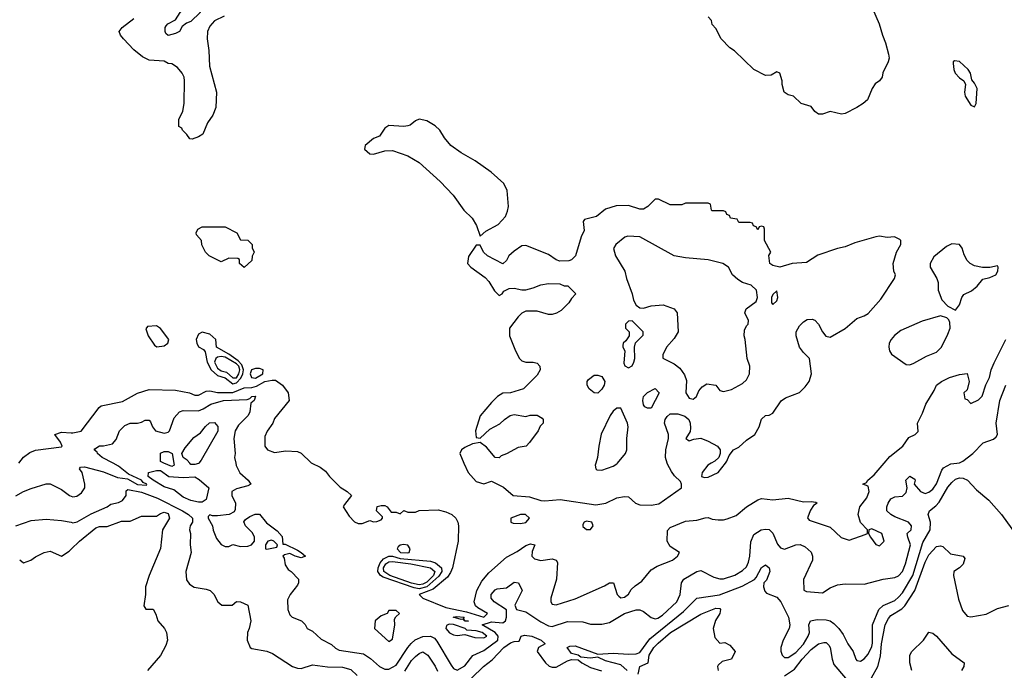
# Model space of a CAD drawing. Header units: inches. Extents: x 2348352 to 2479776, y 460422 to 613655.
# Tile 266 of 590: x 2379730 to 2384906, y 558911 to 562331. Entities that reach past the tile are written whole.
import ezdxf

# ---------------------------------------------------------------- set-up
doc = ezdxf.new("R2010")
doc.units = ezdxf.units.IN
doc.header["$MEASUREMENT"] = 0
for name, color, linetype in [('C3575', 7, 'Continuous'), ('C3576', 7, 'Continuous'), ('C3585', 7, 'Continuous'), ('C3586', 7, 'Continuous')]:
    doc.layers.add(name, color=color, linetype=linetype)

msp = doc.modelspace()

# ---------------------------------------------------------------- linework, layer by layer
at = {"layer": 'C3575', "color": 4}
for points, elevation in [([(2379710, 559827.3), (2379750, 559850.8), (2379790, 559866), (2379870, 559891), (2379890, 559891), (2379950, 559861), (2379992, 559830), (2380000, 559826.8)], 92), ([(2379710, 559670.8), (2379790, 559698.8), (2379870, 559706), (2379950, 559698.8), (2380000, 559688.8)], 88), ([(2379730, 559490.8), (2379750, 559476), (2379788, 559490), (2379812.5, 559507.5), (2379858, 559530), (2379890, 559537.3), (2379950, 559511), (2379990, 559537.3), (2380000, 559546.9)], 84)]:
    msp.add_lwpolyline(points, dxfattribs=dict(at, elevation=elevation))
at = {"layer": 'C3576', "color": 4, "elevation": 96}
msp.add_lwpolyline([(2379726.2, 560000), (2379750, 560031), (2379784.1, 560055.9), (2379812.5, 560067.5), (2379950, 560086), (2379953.2, 560090), (2379945.2, 560110), (2379915.3, 560150), (2379950, 560162.4), (2380000, 560159.4)], dxfattribs=at)
at = {"layer": 'C3585', "color": 4}
for points, elevation in [([(2380000, 559826.8), (2380010, 559822.8), (2380030, 559826.8), (2380055.9, 559844.1), (2380072.7, 559870), (2380073.2, 559890), (2380059, 559950), (2380044, 559970), (2380050, 559978), (2380070, 559980.7), (2380170, 559954.3), (2380244.4, 559924.4), (2380296.9, 559916.9), (2380350, 559887.5), (2380396.6, 559883.4), (2380398, 559890), (2380378.6, 559898.6), (2380370, 559910.8), (2380302.5, 559942.5), (2380250, 559984.4), (2380220.7, 560000)], 92), ([(2380540.2, 560000), (2380542, 559990), (2380530, 559982), (2380488.5, 560000)], 88), ([(2380671.6, 560000), (2380670, 559998), (2380650, 559992), (2380630, 559992.7), (2380623.7, 560000)], 88), ([(2380865.7, 560000), (2380868.3, 559988.3), (2380888.2, 559948.2), (2380932, 559910), (2380944.7, 559890), (2380930, 559881.2), (2380870, 559865.2), (2380846, 559850), (2380846, 559830), (2380864.7, 559790), (2380863.6, 559756.4), (2380856.9, 559743.1), (2380830.8, 559729.2), (2380770, 559723.7), (2380743.7, 559723.7), (2380730, 559728.7), (2380720.7, 559719.3), (2380720.7, 559710), (2380744, 559670), (2380747.5, 559647.5), (2380764.5, 559604.5), (2380790, 559572), (2380810, 559562), (2380830, 559562), (2380850, 559571.3), (2380890, 559561), (2380930, 559564), (2380948, 559570), (2380964, 559590), (2380965.2, 559610), (2380953.6, 559633.6), (2380918, 559670), (2380908.7, 559691.3), (2380916.4, 559703.6), (2380940.4, 559719.6), (2380968.7, 559731.3), (2380990, 559731), (2381026.8, 559686.8), (2381083.6, 559643.6), (2381110, 559614), (2381114, 559574), (2381126, 559574), (2381190, 559542), (2381210.6, 559530.6), (2381232, 559510), (2381210, 559501.2), (2381178, 559510), (2381150, 559524), (2381122, 559518), (2381114, 559510), (2381119.8, 559499.8), (2381124.9, 559464.9), (2381141.4, 559441.4), (2381158, 559430), (2381196, 559390), (2381196, 559370), (2381190, 559358), (2381151.1, 559308.9), (2381138, 559282), (2381138.8, 559230), (2381150, 559202), (2381162, 559190), (2381212, 559170), (2381230, 559152), (2381242, 559130), (2381270, 559116), (2381314.4, 559074.4), (2381370, 559046), (2381390, 559026.8), (2381410, 559017.3), (2381537, 558997), (2381573.5, 558973.5), (2381621, 558930), (2381650, 558917.1), (2381670, 558916.4), (2381710, 558937.1), (2381769.8, 559030.2), (2381787.6, 559052.4), (2381809.8, 559070.2), (2381850, 559088.7), (2381890, 559090.4), (2381910, 559079.1), (2381923.4, 559063.4), (2381998, 558938), (2382010, 558921), (2382030, 558910.8), (2382070, 558934), (2382111.3, 558988.7), (2382170, 559015.5), (2382244.4, 559070), (2382245.3, 559090), (2382229.7, 559110), (2382161.2, 559150), (2382210, 559164.9), (2382270, 559159.6), (2382284.2, 559170), (2382289.6, 559190), (2382289.1, 559229.1), (2382224, 559270), (2382209.2, 559290), (2382209.2, 559310), (2382230, 559334), (2382240.4, 559339.6), (2382290, 559344.7), (2382330, 559374), (2382352, 559370), (2382371.3, 559330), (2382332.7, 559252.7), (2382342, 559230), (2382390, 559217.3), (2382470, 559164.9), (2382510, 559144), (2382530, 559140.7), (2382610, 559166.8), (2382690, 559164.9), (2382730, 559154), (2382790, 559154), (2382830, 559162), (2382910, 559208.7), (2382970, 559228.4), (2382990, 559228), (2383010, 559219.1), (2383050, 559187.7), (2383070, 559182), (2383085.2, 559185.2), (2383110, 559200.5), (2383184.5, 559270), (2383202, 559310), (2383209.4, 559370), (2383221.2, 559390), (2383290, 559430.8), (2383310, 559436), (2383379.8, 559399.8), (2383410, 559390.8), (2383430, 559390.8), (2383490, 559410.6), (2383530, 559435.5), (2383550, 559454.8), (2383560.8, 559479.2), (2383567.6, 559510), (2383573.6, 559586.4), (2383590, 559624.7), (2383628.7, 559650), (2383650, 559652.7), (2383670.4, 559650.4), (2383690, 559631), (2383714.6, 559574.6), (2383730, 559554.8), (2383750, 559548), (2383810, 559570.4), (2383832.8, 559572.8), (2383859.8, 559559.8), (2383891.3, 559531.3), (2383898, 559510), (2383898, 559490), (2383851.1, 559388.9), (2383852.7, 559332.7), (2383865.4, 559325.4), (2383950, 559318), (2383990, 559344), (2384030, 559360.5), (2384070, 559365.5), (2384170, 559364), (2384269.5, 559390.5), (2384330, 559399.1), (2384350, 559407.7), (2384370, 559430.8), (2384387.3, 559470), (2384413, 559570), (2384398, 559610), (2384396, 559630), (2384417.2, 559650), (2384419, 559670), (2384402, 559690), (2384330, 559717.2), (2384308.7, 559730), (2384288.7, 559750), (2384288.7, 559770), (2384295.3, 559790), (2384310, 559812), (2384330, 559822), (2384370, 559826), (2384390, 559844.7), (2384395.3, 559870), (2384388.7, 559910), (2384410, 559931.3), (2384435.3, 559915.3), (2384438, 559910), (2384431.3, 559890), (2384464.7, 559850), (2384490, 559841), (2384510, 559846.8), (2384530, 559862.8), (2384550, 559891.3), (2384577, 559963), (2384585.6, 559974.4), (2384624.4, 559995.6), (2384655.8, 560000)], 92), ([(2381266, 560000), (2381310, 559978), (2381338, 559958), (2381358, 559930), (2381414, 559874), (2381452, 559850), (2381474, 559830), (2381436.9, 559783.1), (2381431.3, 559770), (2381461.4, 559721.4), (2381490, 559691.3), (2381510, 559682), (2381530, 559682), (2381570, 559698), (2381590, 559692), (2381607.3, 559692.7), (2381630, 559702), (2381638, 559710), (2381638, 559718), (2381606, 559750), (2381608.9, 559771.1), (2381630, 559778), (2381650, 559778), (2381662, 559770), (2381682, 559742), (2381710, 559742), (2381730, 559734), (2381748.7, 559751.3), (2381770, 559742), (2381810, 559742), (2381829.2, 559750.8), (2381930, 559754), (2381970, 559743.8), (2382001, 559730), (2382022.8, 559710), (2382033.4, 559690), (2382036.3, 559670), (2382035.5, 559590), (2382005.7, 559450), (2381995.5, 559424.5), (2381979.7, 559400.3), (2381903.5, 559336.5), (2381830.6, 559310), (2381849.4, 559289.4), (2381970, 559241.8), (2382078.7, 559218.7), (2382170, 559190.7), (2382189.3, 559210), (2382138.8, 559238.8), (2382127, 559250), (2382119.5, 559270), (2382134, 559330), (2382160, 559380), (2382196, 559424), (2382290, 559505.3), (2382344.9, 559535.1), (2382390, 559567.3), (2382415.2, 559575.2), (2382438, 559570), (2382424.9, 559535.1), (2382422.8, 559510), (2382436.3, 559496.3), (2382470, 559488.2), (2382530, 559497.3), (2382550.6, 559490.6), (2382557.3, 559477.3), (2382552.7, 559390), (2382522.8, 559290), (2382522.8, 559270), (2382530, 559258), (2382550, 559254.8), (2382650, 559286.7), (2382804.8, 559355.2), (2382831, 559371), (2382852, 559370), (2382871.3, 559310), (2382879.8, 559299.8), (2382890, 559291.3), (2382910, 559296), (2382930, 559311.3), (2382945.1, 559334.9), (2382965.6, 559354.4), (2383000.1, 559379.9), (2383050, 559439.1), (2383081.7, 559458.3), (2383162, 559490), (2383188.7, 559510), (2383198, 559530), (2383150, 559561.2), (2383134.5, 559590), (2383134.8, 559645.2), (2383150, 559662), (2383230, 559694), (2383290, 559700.5), (2383332.7, 559712.7), (2383350, 559714), (2383370, 559706), (2383402, 559702), (2383430, 559702), (2383450, 559707.3), (2383495.9, 559724.1), (2383550, 559770.5), (2383610, 559807.3), (2383630, 559813.4), (2383690, 559807.3), (2383770, 559815.5), (2383850, 559797.3), (2383890, 559798.8), (2383914.8, 559794.8), (2383922, 559790), (2383903.5, 559776.5), (2383887.5, 559752.5), (2383872, 559712), (2383879.6, 559699.6), (2383990, 559662.8), (2384048.6, 559608.6), (2384090, 559594.8), (2384175.3, 559624.7), (2384186, 559630), (2384186, 559650), (2384150, 559688.7), (2384137, 559730), (2384146.6, 559770), (2384182.7, 559817.3), (2384196, 559850), (2384190, 559878), (2384162, 559890), (2384182, 559898), (2384189, 559910), (2384222.3, 559937.7), (2384274.6, 560000)], 96), ([(2382065.7, 560000), (2382086.8, 559950), (2382130, 559902.8), (2382170, 559891), (2382210, 559904.7), (2382274, 559874), (2382324.7, 559830), (2382410, 559822), (2382470, 559803.8), (2382490, 559801.6), (2382571.7, 559808.3), (2382759.3, 559780.7), (2382811.1, 559788.9), (2382870, 559818), (2382910, 559824.9), (2382930, 559822), (2382966.8, 559790), (2382990, 559781.1), (2383050, 559778.5), (2383090, 559785.2), (2383208.7, 559870), (2383208.7, 559890), (2383203.1, 559903.1), (2383172.5, 559932.5), (2383156.6, 559956.6), (2383134.9, 559994.9), (2383133.4, 560000)], 104), ([(2382758.9, 560000), (2382756, 559990), (2382758, 559970), (2382764, 559964), (2382790, 559962.8), (2382850, 559984), (2382870, 559996), (2382873.4, 560000)], 108), ([(2383365.7, 560000), (2383346.8, 559990), (2383318, 559950), (2383314, 559930), (2383330, 559924.7), (2383350, 559926.8), (2383401.2, 559950), (2383440.2, 560000)], 104), ([(2382923.6, 558910), (2382890, 558938.9), (2382810, 558960.5), (2382770, 558979.3), (2382730, 558975.1), (2382680.2, 558980.2), (2382666, 558990), (2382630, 558999), (2382608, 559030), (2382622, 559038), (2382650, 559038.8), (2382770, 558996.4), (2382850, 559001.1), (2382930, 558995.2), (2382970, 558997.3), (2382990, 559004.9), (2383043.1, 559076.9), (2383219.4, 559220.6), (2383289.7, 559290.3), (2383408.3, 559308.3), (2383527.3, 559352.7), (2383592.3, 559387.7), (2383602, 559398), (2383630, 559451), (2383650, 559466), (2383670.7, 559450), (2383673.4, 559430), (2383655.9, 559384.1), (2383642, 559370), (2383641, 559350), (2383647.5, 559327.5), (2383656, 559316), (2383710, 559294.8), (2383730.8, 559270), (2383770.8, 559190), (2383778.8, 559150), (2383774.8, 559130), (2383744, 559070), (2383730.7, 559030), (2383730.8, 559010.8), (2383738, 558990), (2383750, 558978), (2383770, 558977.3), (2383810, 559004.4), (2383850, 559048.2), (2383874.5, 559090), (2383881.2, 559110), (2383878, 559150), (2383888, 559170), (2383922.7, 559177.3), (2383970, 559175.5), (2383990.3, 559170.3), (2384010, 559157.3), (2384036.3, 559130), (2384059.5, 559099.5), (2384082.8, 559050), (2384111, 559010), (2384124.7, 558970), (2384130, 558962), (2384150, 558958), (2384170, 558971.3), (2384190, 558994.8), (2384210, 559036), (2384213.9, 559053.9), (2384213, 559150), (2384245.6, 559230), (2384268.5, 559251.5), (2384330, 559278.4), (2384350, 559294.4), (2384370, 559318), (2384424.8, 559410), (2384478, 559582), (2384515.8, 559650), (2384517.4, 559690), (2384505.1, 559730), (2384512, 559750), (2384545.3, 559774.7), (2384564.4, 559795.6), (2384610, 559873), (2384630, 559897.3), (2384650, 559914.8), (2384670, 559922), (2384690, 559920.4), (2384713, 559910), (2384759.9, 559859.9), (2384824.5, 559804.5), (2384891.3, 559730), (2384990.8, 559590.8)], 88), ([(2380000, 559688.8), (2380010, 559686.8), (2380031.6, 559691.6), (2380105.8, 559734.2), (2380190, 559770.8), (2380210, 559784), (2380250, 559793.4), (2380270, 559803), (2380289.4, 559830), (2380290, 559854), (2380298, 559862), (2380370, 559848), (2380455.2, 559815.2), (2380585.7, 559750), (2380618, 559730), (2380639.3, 559710), (2380638.8, 559690), (2380625.5, 559670), (2380623, 559650), (2380627.3, 559630), (2380626, 559570), (2380630.7, 559530), (2380602.8, 559430), (2380607.1, 559387.1), (2380623.5, 559363.5), (2380647.1, 559347.1), (2380710, 559338), (2380730.9, 559330.9), (2380750.9, 559310.9), (2380771.6, 559271.6), (2380792.7, 559252.7), (2380847.3, 559252.7), (2380870, 559272), (2380891.6, 559271.6), (2380930, 559254), (2380944.7, 559170), (2380936, 559130), (2380926.8, 559110), (2380926, 559070), (2380942, 559030), (2380950, 559024.7), (2381030, 559011), (2381059.9, 558999.9), (2381164.7, 558930), (2381190, 558922.8), (2381210, 558921), (2381270, 558938.8), (2381348.1, 558928.1), (2381427.7, 558927.7), (2381470, 558914.8), (2381503.4, 558883.4)], 88), ([(2380000, 559546.9), (2380045.2, 559590), (2380130, 559659.1), (2380150, 559667.3), (2380190, 559666.8), (2380265.6, 559694.4), (2380310, 559694.8), (2380370, 559720.7), (2380450, 559721), (2380470, 559736), (2380490, 559742.8), (2380510, 559736), (2380517.3, 559710), (2380481, 559650), (2380471.1, 559551.1), (2380411, 559410), (2380391.3, 559350), (2380391, 559309), (2380382, 559250), (2380392.7, 559232.7), (2380431.3, 559231.3), (2380445.4, 559205.4), (2380456, 559170), (2380491, 559130), (2380501, 559110), (2380506.8, 559070), (2380498, 559042), (2380470.9, 558989.1), (2380402.8, 558910)], 84), ([(2384208.1, 558871.9), (2384240.7, 558930), (2384254.6, 558985.4), (2384260.9, 559050), (2384280.5, 559150), (2384296.6, 559183.4), (2384310, 559198.4), (2384366.9, 559233.1), (2384383.5, 559250), (2384435.6, 559330), (2384490, 559479.1), (2384510, 559517.3), (2384550, 559561), (2384570, 559564.7), (2384582, 559562), (2384623.6, 559523.6), (2384690, 559511.3), (2384698, 559498), (2384690, 559469.2), (2384670, 559449.3), (2384641, 559430), (2384639.1, 559410), (2384665.2, 559285.2), (2384685.8, 559225.8), (2384710, 559196), (2384730, 559191), (2384810, 559205.5), (2384870, 559236), (2384930, 559250.8)], 84), ([(2382981.7, 558890), (2382989.5, 558930.5), (2383034, 558950), (2383038.3, 558990), (2383064.4, 559030), (2383087.1, 559052.9), (2383151.8, 559110), (2383310, 559205.5), (2383390, 559238), (2383410, 559234.8), (2383414, 559230), (2383410.6, 559210), (2383388, 559172), (2383376, 559130), (2383383.6, 559083.6), (2383410, 559054), (2383436.9, 559056.9), (2383463.6, 559043.6), (2383492, 559010), (2383472, 558970), (2383423.5, 558956.5), (2383402, 558938), (2383398, 558930), (2383401, 558910)], 84), ([(2384420.7, 558910), (2384409.6, 558950), (2384409.6, 558990.4), (2384419.3, 559010), (2384481.2, 559070), (2384510, 559111.3), (2384530, 559106), (2384550, 559090.7), (2384630, 558997.3), (2384694.8, 558950), (2384694, 558930), (2384680.7, 558910)], 76), ([(2382104.5, 558870), (2382168.6, 558931.4), (2382213.7, 558966.3), (2382274.5, 559030), (2382310, 559056), (2382330, 559062.8), (2382356.4, 559063.6), (2382366, 559090), (2382384.5, 559095.5), (2382422, 559090), (2382471, 559070), (2382492, 559050), (2382458, 559030), (2382450.8, 559010), (2382494.8, 558950), (2382513.2, 558933.2), (2382530, 558926.8), (2382550, 558927.3), (2382610, 558960.7), (2382630, 558966.8), (2382666, 558966), (2382684.7, 558950), (2382730, 558924.9), (2382788.1, 558908.1)], 88), ([(2383750, 558882.3), (2383803.5, 558916.5), (2383843.5, 558970), (2383890, 559020.3), (2383930, 559050.4), (2383956.8, 559056.8), (2383970, 559057.3), (2383983.1, 559043.1), (2383990.4, 559030), (2384000.3, 558970), (2384010, 558941), (2384070.6, 558870)], 84), ([(2381754.6, 558905.4), (2381790, 558961.6), (2381810, 558983.8), (2381830, 558999.3), (2381850, 559007.7), (2381876.3, 558990), (2381913.3, 558933.3), (2381925.9, 558905.8)], 88)]:
    msp.add_lwpolyline(points, dxfattribs=dict(at, elevation=elevation))
for points, elevation in [([(2380590, 559924.9), (2380650, 559927.7), (2380674.4, 559914.4), (2380724.7, 559870), (2380710, 559809), (2380690, 559795.6), (2380670, 559794.8), (2380630, 559804.2), (2380590, 559821.5), (2380539.7, 559859.7), (2380490, 559876), (2380431.8, 559910), (2380405.1, 559930), (2380408, 559950), (2380450, 559960.7), (2380470, 559961), (2380514, 559930)], 88), ([(2382362, 559730), (2382311.3, 559710), (2382312, 559690), (2382324.9, 559684.9), (2382363.4, 559683.4), (2382390, 559688.4), (2382409.2, 559710), (2382389.4, 559729.4)], 104), ([(2382710, 559695.1), (2382698, 559690), (2382690, 559678), (2382690, 559666), (2382710, 559650.8), (2382730, 559651), (2382745.2, 559670), (2382738, 559690)], 104), ([(2384210, 559655.3), (2384194, 559650), (2384192, 559630), (2384202, 559610), (2384230, 559572), (2384250, 559566), (2384274, 559590), (2384262, 559630)], 96), ([(2381054.6, 559594.6), (2381034, 559590), (2381022, 559570), (2381022, 559550), (2381030, 559546.8), (2381082, 559558), (2381086, 559570), (2381066, 559590)], 92), ([(2381747.1, 559572.9), (2381730, 559569), (2381719.8, 559560.2), (2381714.8, 559550), (2381731.3, 559530), (2381770, 559528), (2381777.2, 559530), (2381782.7, 559550), (2381770, 559569)], 96), ([(2381830, 559339.2), (2381803.8, 559343.8), (2381640.4, 559400.4), (2381626.2, 559410), (2381613.6, 559430), (2381614, 559450), (2381624.3, 559475.7), (2381643, 559497), (2381670, 559511), (2381690, 559510.2), (2381730, 559498.4), (2381890, 559484.9), (2381916.2, 559476.2), (2381947.6, 559450), (2381949.3, 559430), (2381934, 559406), (2381870, 559349.2)], 92), ([(2381830, 559359.9), (2381790, 559369.4), (2381676.3, 559410), (2381644.8, 559430), (2381642, 559450), (2381654.5, 559470), (2381670, 559481), (2381690, 559482.2), (2381786, 559470), (2381890.1, 559450.1), (2381912.1, 559430), (2381904.7, 559410), (2381870, 559374.4), (2381850, 559363)], 88), ([(2381710, 559226), (2381670, 559226), (2381662, 559210), (2381630, 559197.2), (2381598.8, 559170), (2381596, 559130), (2381670, 559062), (2381690, 559074), (2381702, 559150), (2381700.4, 559179.6), (2381707.3, 559192.7), (2381726, 559210)], 96), ([(2381987.2, 559152.8), (2381973.7, 559146.3), (2381970.6, 559130), (2381990, 559108.2), (2382010, 559098), (2382030, 559093.4), (2382070, 559099.1), (2382123.2, 559083.2), (2382170, 559082), (2382186, 559090), (2382160.9, 559110), (2382130, 559117.4), (2382081.1, 559121.1), (2382072.3, 559130), (2382010, 559152.3)], 96), ([(2382090, 559169.7), (2382068.7, 559170), (2382059.3, 559179.3), (2382050, 559178), (2382009, 559190), (2382025.7, 559194.3), (2382066.8, 559190), (2382062, 559182), (2382070.6, 559170.6)], 92)]:
    msp.add_lwpolyline(points, close=True, dxfattribs=dict(at, elevation=elevation))
at = {"layer": 'C3586', "color": 4}
for points, elevation in [([(2380510, 562249.2), (2380498, 562258), (2380495.3, 562270), (2380495.3, 562290), (2380500.2, 562299.8), (2380508, 562310), (2380549.1, 562330.9), (2380574, 562370), (2380590, 562382.8), (2380610, 562390.6), (2380650, 562393.4), (2380672, 562390), (2380678.8, 562370), (2380630, 562321.2), (2380606.8, 562313.2), (2380583.5, 562296.5), (2380570.8, 562269.2), (2380550, 562259)], 92), ([(2384644, 562116), (2384638, 562110), (2384638, 562102), (2384640.7, 562070), (2384647.7, 562050), (2384670, 562026), (2384694, 562010), (2384702, 561990), (2384696, 561950), (2384701, 561930), (2384730, 561882), (2384750, 561874), (2384758, 561890), (2384764, 561970), (2384750, 561998), (2384735.3, 562015.3), (2384728.7, 562050), (2384716, 562070), (2384670, 562111.8)], 104), ([(2381830, 561809.2), (2381810, 561799), (2381783.5, 561776.5), (2381770, 561772.7), (2381750, 561769.3), (2381670, 561775.3), (2381650, 561762), (2381620.7, 561719.3), (2381590, 561706), (2381546, 561670), (2381542, 561650), (2381570, 561626.8), (2381590, 561624.9), (2381650, 561642), (2381690, 561644), (2381770, 561615.5), (2381830, 561580.5), (2381940.9, 561480.9), (2382008.3, 561408.3), (2382064, 561330), (2382108.3, 561288.3), (2382131, 561250), (2382150, 561194), (2382180.2, 561219.8), (2382245.6, 561254.4), (2382283.2, 561296.8), (2382295.1, 561324.9), (2382299.3, 561350), (2382293.2, 561433.2), (2382275.3, 561470), (2382208.7, 561530), (2382124, 561590), (2382050, 561632.3), (2381997.2, 561670), (2381964, 561710), (2381939, 561750), (2381914.2, 561774.2), (2381870, 561799.3)], 104), ([(2380910, 561028), (2380886, 561050), (2380886, 561070), (2380876.4, 561076.4), (2380830, 561078), (2380790, 561058), (2380726, 561090), (2380706, 561110), (2380688.4, 561148.4), (2380686, 561170), (2380660.4, 561200.4), (2380658, 561210), (2380666, 561230), (2380690, 561242), (2380810, 561242), (2380872, 561210), (2380890, 561174), (2380930, 561172), (2380952, 561150), (2380952.7, 561132.7), (2380962, 561110), (2380952.7, 561087.3), (2380950, 561066)], 96), ([(2382927.3, 561192.7), (2382911.1, 561188.9), (2382864.7, 561150), (2382851.3, 561128.7), (2382862.8, 561090), (2382911, 561010), (2382919.1, 560970), (2382950.5, 560890.5), (2382956.3, 560856.3), (2382970, 560831.3), (2382990, 560816), (2383010, 560814.8), (2383050, 560827.3), (2383112.5, 560832.5), (2383170.6, 560810.6), (2383186, 560790), (2383191, 560690), (2383170, 560655.3), (2383131, 560610), (2383111.3, 560570), (2383111.6, 560551.6), (2383170, 560522.8), (2383199.9, 560499.9), (2383224.5, 560464.5), (2383235.3, 560435.3), (2383231, 560370), (2383250, 560341), (2383270, 560336), (2383288.7, 560350), (2383300.2, 560379.8), (2383318, 560402), (2383343.1, 560416.9), (2383390, 560410.7), (2383410, 560382), (2383430, 560376), (2383472.1, 560387.9), (2383530, 560418.8), (2383550, 560438), (2383566, 560470), (2383569, 560509), (2383554, 560550), (2383544.5, 560650), (2383538.4, 560670), (2383541, 560699), (2383550, 560721), (2383559, 560730), (2383561.2, 560750), (2383541.2, 560790), (2383549.5, 560810.5), (2383602, 560850), (2383608.7, 560870), (2383604, 560910), (2383574.8, 560934.8), (2383529.2, 560949.2), (2383504.7, 560964.7), (2383478, 560990), (2383455.3, 561030), (2383426, 561050), (2383350, 561069), (2383230, 561079.3), (2383170, 561089.3), (2382990, 561189.3)], 108), ([(2384630, 561153.2), (2384601.4, 561138.6), (2384535.3, 561084.7), (2384516, 561050), (2384516, 561030), (2384551.3, 560970), (2384558, 560950), (2384558, 560910), (2384578, 560858), (2384610, 560824.7), (2384650, 560804.7), (2384670, 560832), (2384682, 560870), (2384693.2, 560886.8), (2384733.8, 560906.2), (2384764, 560930), (2384792.9, 560967.1), (2384830, 560976), (2384862, 560990), (2384872.7, 561010), (2384874, 561030), (2384870, 561038), (2384830, 561028), (2384791.6, 561028.4), (2384750, 561038), (2384726, 561050), (2384710, 561066), (2384694.6, 561094.6), (2384684, 561130), (2384670, 561148.7)], 104), ([(2383710, 560906), (2383690, 560886), (2383682, 560870), (2383682, 560842), (2383690, 560834), (2383710, 560854), (2383715.3, 560870)], 108), ([(2384570, 560774), (2384473.4, 560746.6), (2384362.3, 560697.7), (2384328.7, 560671.3), (2384310.6, 560650), (2384300.7, 560630), (2384298.8, 560610), (2384302.8, 560590), (2384313.7, 560573.7), (2384390, 560518.8), (2384410, 560517.3), (2384430, 560524.9), (2384497.2, 560562.8), (2384550, 560583), (2384576, 560610), (2384610, 560678), (2384620.9, 560710), (2384619.3, 560739.3), (2384614, 560754), (2384603.1, 560763.1)], 104), ([(2380450, 560722), (2380402, 560718), (2380394, 560706), (2380404.7, 560670), (2380439.6, 560619.6), (2380451.6, 560611.6), (2380490, 560616), (2380508.7, 560630), (2380514, 560650), (2380470, 560708)], 104), ([(2382950, 560748), (2382930, 560746), (2382914, 560730), (2382914, 560710), (2382934, 560690), (2382934, 560670), (2382916.9, 560643.1), (2382902, 560630), (2382901, 560619), (2382901, 560610), (2382911.3, 560590), (2382906.2, 560526.2), (2382910.9, 560510.9), (2382930, 560501), (2382949.1, 560510.9), (2382959, 560530), (2382964, 560550), (2382962, 560610), (2382968, 560632), (2383007.3, 560672.7), (2383008, 560690)], 108), ([(2380690, 560688), (2380670, 560678), (2380658, 560650), (2380661, 560630), (2380670, 560612), (2380696.8, 560596.8), (2380704.9, 560584.9), (2380716.5, 560530), (2380736.1, 560490), (2380770, 560460.2), (2380810, 560449.2), (2380850, 560416.1), (2380870, 560422.3), (2380892.6, 560447.4), (2380903.6, 560470), (2380907, 560490), (2380897.6, 560517.6), (2380877.9, 560537.9), (2380830, 560572.9), (2380764, 560610), (2380762, 560650), (2380730, 560678)], 104), ([(2380790, 560560.8), (2380770, 560557.1), (2380760.8, 560550), (2380754.2, 560530), (2380770, 560498.6), (2380790, 560484.8), (2380817.5, 560477.5), (2380850, 560448.4), (2380870, 560448.1), (2380882.7, 560470), (2380887.8, 560490), (2380881.5, 560510), (2380870, 560522.1), (2380810, 560556.7)], 108), ([(2380990, 560498.4), (2380970, 560498.3), (2380949.1, 560490), (2380941.4, 560470), (2380948.4, 560450), (2380970, 560446.1), (2381008.9, 560470), (2381010.7, 560490.7)], 104), ([(2382770, 560368.7), (2382750, 560369), (2382724, 560390), (2382714, 560410), (2382714, 560430), (2382720.2, 560439.8), (2382750, 560462.8), (2382770, 560462.8), (2382790, 560456), (2382806, 560430), (2382802.8, 560410), (2382790, 560388.7)], 104), ([(2383030, 560288.7), (2383016.4, 560296.4), (2383010, 560306), (2383005.2, 560330), (2383009.2, 560350), (2383030, 560371.3), (2383070, 560392), (2383091.3, 560370), (2383050, 560288.7)], 104)]:
    msp.add_lwpolyline(points, close=True, dxfattribs=dict(at, elevation=elevation))
for points, elevation in [([(2384213, 562390), (2384247.3, 562310), (2384264.9, 562250), (2384282, 562210), (2384297.1, 562150), (2384300.5, 562130), (2384295.5, 562110), (2384267.1, 562052.9), (2384264.7, 562030), (2384250.7, 562009.3), (2384226.4, 561993.6), (2384210.9, 561969.1), (2384186, 561910), (2384164.7, 561890), (2384131.3, 561870), (2384070, 561839), (2384050, 561834), (2383991.3, 561848.7), (2383950, 561834), (2383930, 561834), (2383910, 561849), (2383890, 561875.3), (2383838, 561890), (2383798, 561930), (2383770, 561937.2), (2383748.7, 561950), (2383739, 561990), (2383739, 562010), (2383726, 562050), (2383710, 562058), (2383679.6, 562040.4), (2383650, 562038), (2383588.9, 562068.9), (2383488.4, 562168.4), (2383463.1, 562183.1), (2383418, 562230), (2383390, 562286), (2383370, 562306), (2383367.3, 562327.3), (2383350, 562346)], 96), ([(2380804.7, 562350), (2380754, 562326), (2380730, 562298), (2380717.3, 562270), (2380716.3, 562230), (2380724.9, 562170), (2380727.5, 562087.5), (2380764.7, 561950), (2380761, 561870), (2380744.7, 561830), (2380718, 561790), (2380692, 561730), (2380670, 561715.3), (2380636.9, 561703.1), (2380624.7, 561704.7), (2380608.4, 561728.4), (2380586, 561750), (2380582, 561762), (2380566, 561770), (2380567.3, 561807.3), (2380588, 561850), (2380595.3, 561890), (2380597.2, 562010), (2380594, 562030), (2380584, 562050), (2380560.2, 562080.2), (2380530, 562099), (2380510, 562102), (2380490, 562113.2), (2380410, 562118.7), (2380376.3, 562136.3), (2380330, 562173.6), (2380275.1, 562230), (2380259.3, 562250), (2380253.2, 562270), (2380268.7, 562290), (2380330, 562337.3)], 96), ([(2383440.2, 560000), (2383448, 560010), (2383460.2, 560039.8), (2383482, 560070), (2383510, 560084), (2383550, 560120.7), (2383594, 560150), (2383617.2, 560190), (2383630, 560232), (2383650, 560251), (2383670, 560251.3), (2383690, 560262), (2383733.2, 560326.8), (2383756.5, 560343.5), (2383830, 560370.7), (2383859.7, 560400.3), (2383880.9, 560430), (2383892.7, 560470), (2383882, 560550), (2383850, 560581.2), (2383829.7, 560609.7), (2383812.3, 560670), (2383812.7, 560690), (2383830, 560721), (2383850, 560742.8), (2383870, 560756), (2383896.8, 560756.8), (2383910, 560751), (2383930, 560731), (2383950.5, 560690.5), (2383968, 560668), (2383990, 560662.8), (2384070, 560707.3), (2384130, 560760.7), (2384170, 560774), (2384190, 560787.3), (2384257.2, 560862.8), (2384329, 560970), (2384334, 560990), (2384325.2, 561010), (2384321.2, 561050), (2384339.3, 561110), (2384361.2, 561150), (2384362, 561170), (2384356.5, 561176.5), (2384329.1, 561189.1), (2384290, 561186), (2384250, 561192.7), (2384230, 561189.3), (2384120.9, 561159.1), (2384070, 561137.2), (2384030, 561129), (2383926, 561094), (2383866, 561054), (2383791, 561049), (2383726, 561030), (2383690, 561039.3), (2383674, 561050), (2383669, 561091), (2383678, 561110), (2383646, 561170), (2383646, 561230), (2383642, 561242), (2383630, 561246), (2383618, 561242), (2383610, 561226), (2383602, 561242), (2383587.3, 561247.3), (2383582, 561262), (2383570, 561266), (2383510, 561266), (2383502, 561282), (2383467.3, 561287.3), (2383462, 561302), (2383447.3, 561307.3), (2383442, 561322), (2383430, 561326), (2383370, 561326), (2383366, 561330), (2383362, 561362), (2383350, 561366), (2383230, 561366), (2383210, 561358), (2383150, 561358), (2383087.3, 561387.3), (2383070, 561388), (2383032, 561350), (2383010, 561335.3), (2382990, 561335.3), (2382930, 561355.3), (2382866.4, 561353.6), (2382810, 561335.3), (2382762.8, 561297.2), (2382699.6, 561280.4), (2382691.3, 561270), (2382697.3, 561222.7), (2382681, 561190), (2382651.3, 561090), (2382630, 561068), (2382616.9, 561063.1), (2382570, 561062), (2382550, 561068.7), (2382510, 561097.2), (2382390, 561144), (2382370, 561142), (2382330, 561115.3), (2382302, 561090), (2382290, 561066), (2382270, 561048), (2382189.1, 561089.1), (2382168, 561110), (2382150, 561146), (2382130, 561146), (2382090, 561086), (2382084.7, 561050), (2382102, 561030), (2382176.3, 560976.3), (2382195.5, 560955.5), (2382226.4, 560906.4), (2382250, 560882), (2382266, 560890), (2382275.3, 560904.7), (2382302.7, 560917.3), (2382330, 560920.7), (2382370, 560910.7), (2382390, 560910.8), (2382430, 560921), (2382470, 560938), (2382510, 560944.7), (2382570, 560942), (2382592.7, 560932.7), (2382611.6, 560931.6), (2382654, 560890), (2382630, 560866), (2382616.9, 560843.1), (2382576.9, 560803.1), (2382551.6, 560788.4), (2382530, 560782), (2382510, 560782), (2382450, 560799), (2382390, 560799), (2382370, 560788.7), (2382350, 560768.7), (2382304.7, 560710), (2382304.7, 560670), (2382336, 560590), (2382358, 560550), (2382370, 560538), (2382390, 560531.3), (2382430, 560531), (2382450, 560524.7), (2382464.7, 560510), (2382466, 560490), (2382450, 560462), (2382378, 560390), (2382310, 560369), (2382270, 560368.7), (2382242, 560350), (2382210, 560318), (2382150, 560248), (2382126.8, 560170), (2382130, 560134), (2382150, 560132), (2382200.7, 560179.3), (2382253.6, 560206.4), (2382278, 560230), (2382308, 560250), (2382330, 560256), (2382390, 560246), (2382412.7, 560252.7), (2382450, 560252), (2382476.9, 560236.9), (2382482, 560230), (2382482, 560210), (2382466, 560194), (2382456, 560170), (2382410, 560108), (2382392, 560090), (2382350, 560082), (2382290, 560048.7), (2382261, 560039), (2382250, 560028), (2382228.9, 560028.9), (2382184.7, 560084.7), (2382150, 560108), (2382110, 560102), (2382070, 560082), (2382052, 560070), (2382044.7, 560050), (2382065.7, 560000)], 104), ([(2384274.6, 560000), (2384304.4, 560035.6), (2384372.3, 560090), (2384404.4, 560135.6), (2384438, 560150), (2384453.6, 560166.4), (2384449.3, 560210), (2384476.6, 560263.4), (2384493.2, 560310), (2384538, 560382), (2384548.7, 560410), (2384575.3, 560430), (2384618, 560450), (2384670, 560466), (2384710.8, 560470.8), (2384721, 560430), (2384710, 560386), (2384694, 560370), (2384698, 560338), (2384710, 560334), (2384730, 560314), (2384770, 560332), (2384790, 560352), (2384809.2, 560410.8), (2384828.7, 560450), (2384837.2, 560490), (2384852.1, 560527.9), (2384914, 560650)], 96), ([(2380000, 560159.4), (2380010, 560158.9), (2380052.5, 560167.5), (2380147.3, 560292.7), (2380158.6, 560301.4), (2380270, 560324.9), (2380350, 560367.7), (2380410, 560386.8), (2380550, 560384), (2380622, 560370), (2380650, 560357.3), (2380670, 560358), (2380710, 560378.7), (2380730, 560379.6), (2380770, 560372.2), (2380850, 560370.6), (2380910, 560395.2), (2380950, 560397.4), (2380975.8, 560404.2), (2381018, 560430), (2381056.7, 560436.7), (2381075.5, 560435.5), (2381110.8, 560410), (2381141, 560370), (2381146, 560330), (2381070, 560235.3), (2381061, 560210), (2381031.1, 560168.9), (2381019.6, 560140.4), (2381018, 560090), (2381032, 560070), (2381070, 560056), (2381130, 560064.7), (2381190, 560062), (2381210, 560052), (2381262, 560002), (2381266, 560000)], 96), ([(2384655.8, 560000), (2384670, 560002), (2384688.7, 560010), (2384740.9, 560050), (2384794, 560106), (2384850, 560125.3), (2384862.6, 560137.4), (2384869.6, 560150.4), (2384862.9, 560210), (2384882.4, 560330), (2384913.3, 560410)], 92), ([(2380220.7, 560000), (2380164.5, 560030), (2380138.4, 560050), (2380136.9, 560056.9), (2380122, 560070), (2380124.7, 560075.3), (2380149.5, 560090.5), (2380170, 560090.7), (2380218, 560102), (2380236.5, 560123.5), (2380254, 560170), (2380282.5, 560197.5), (2380310, 560210.8), (2380350, 560210.8), (2380370, 560214.8), (2380390, 560226), (2380410, 560226), (2380417.5, 560217.5), (2380427.7, 560190), (2380444.9, 560170), (2380490, 560157.4), (2380510, 560162.6), (2380518, 560170), (2380541.7, 560238.3), (2380569.7, 560270.3), (2380590, 560276.5), (2380670, 560275.3), (2380695.1, 560284.9), (2380735.3, 560310), (2380802, 560330), (2380925.6, 560334.4), (2380940.4, 560339.6), (2380950, 560350.8), (2380970, 560352), (2380962, 560330), (2380945.4, 560314.6), (2380940.7, 560270), (2380930.7, 560250), (2380880.7, 560199.3), (2380862, 560170), (2380856.3, 560130), (2380862, 560050), (2380859.1, 560030), (2380865.7, 560000)], 92), ([(2382873.4, 560000), (2382915.3, 560050), (2382922, 560070), (2382922, 560130), (2382929.1, 560190.9), (2382926, 560210), (2382890, 560288.7), (2382870, 560289), (2382850, 560273.2), (2382834, 560250), (2382786.9, 560153.1), (2382774, 560090), (2382767.7, 560030), (2382758.9, 560000)], 108), ([(2383133.4, 560000), (2383125.1, 560030), (2383127, 560070), (2383141.2, 560130), (2383141.2, 560150), (2383119, 560210), (2383124, 560230), (2383134.5, 560245.5), (2383150, 560258.8), (2383190, 560258.4), (2383226.6, 560246.6), (2383247.3, 560230), (2383255.5, 560210), (2383256.3, 560183.7), (2383254.4, 560165.6), (2383232, 560130), (2383242, 560122), (2383250, 560118), (2383273.2, 560126.8), (2383310, 560130.5), (2383350, 560116.3), (2383398, 560090), (2383412, 560070), (2383412, 560050), (2383404.7, 560030), (2383384.7, 560010), (2383365.7, 560000)], 104), ([(2380623.7, 560000), (2380610, 560016), (2380588.7, 560030), (2380582, 560050), (2380599.6, 560080.4), (2380645.2, 560134.8), (2380680.1, 560159.9), (2380706.7, 560193.3), (2380728.7, 560211.3), (2380754.3, 560214.3), (2380771.8, 560191.8), (2380771.3, 560168.7), (2380684.4, 560015.6), (2380671.6, 560000)], 88), ([(2380488.5, 560000), (2380470, 560008), (2380470, 560052), (2380490, 560062), (2380510, 560062), (2380531.1, 560051.1), (2380540.2, 560000)], 88)]:
    msp.add_lwpolyline(points, dxfattribs=dict(at, elevation=elevation))

doc.saveas('drawing.dxf')
